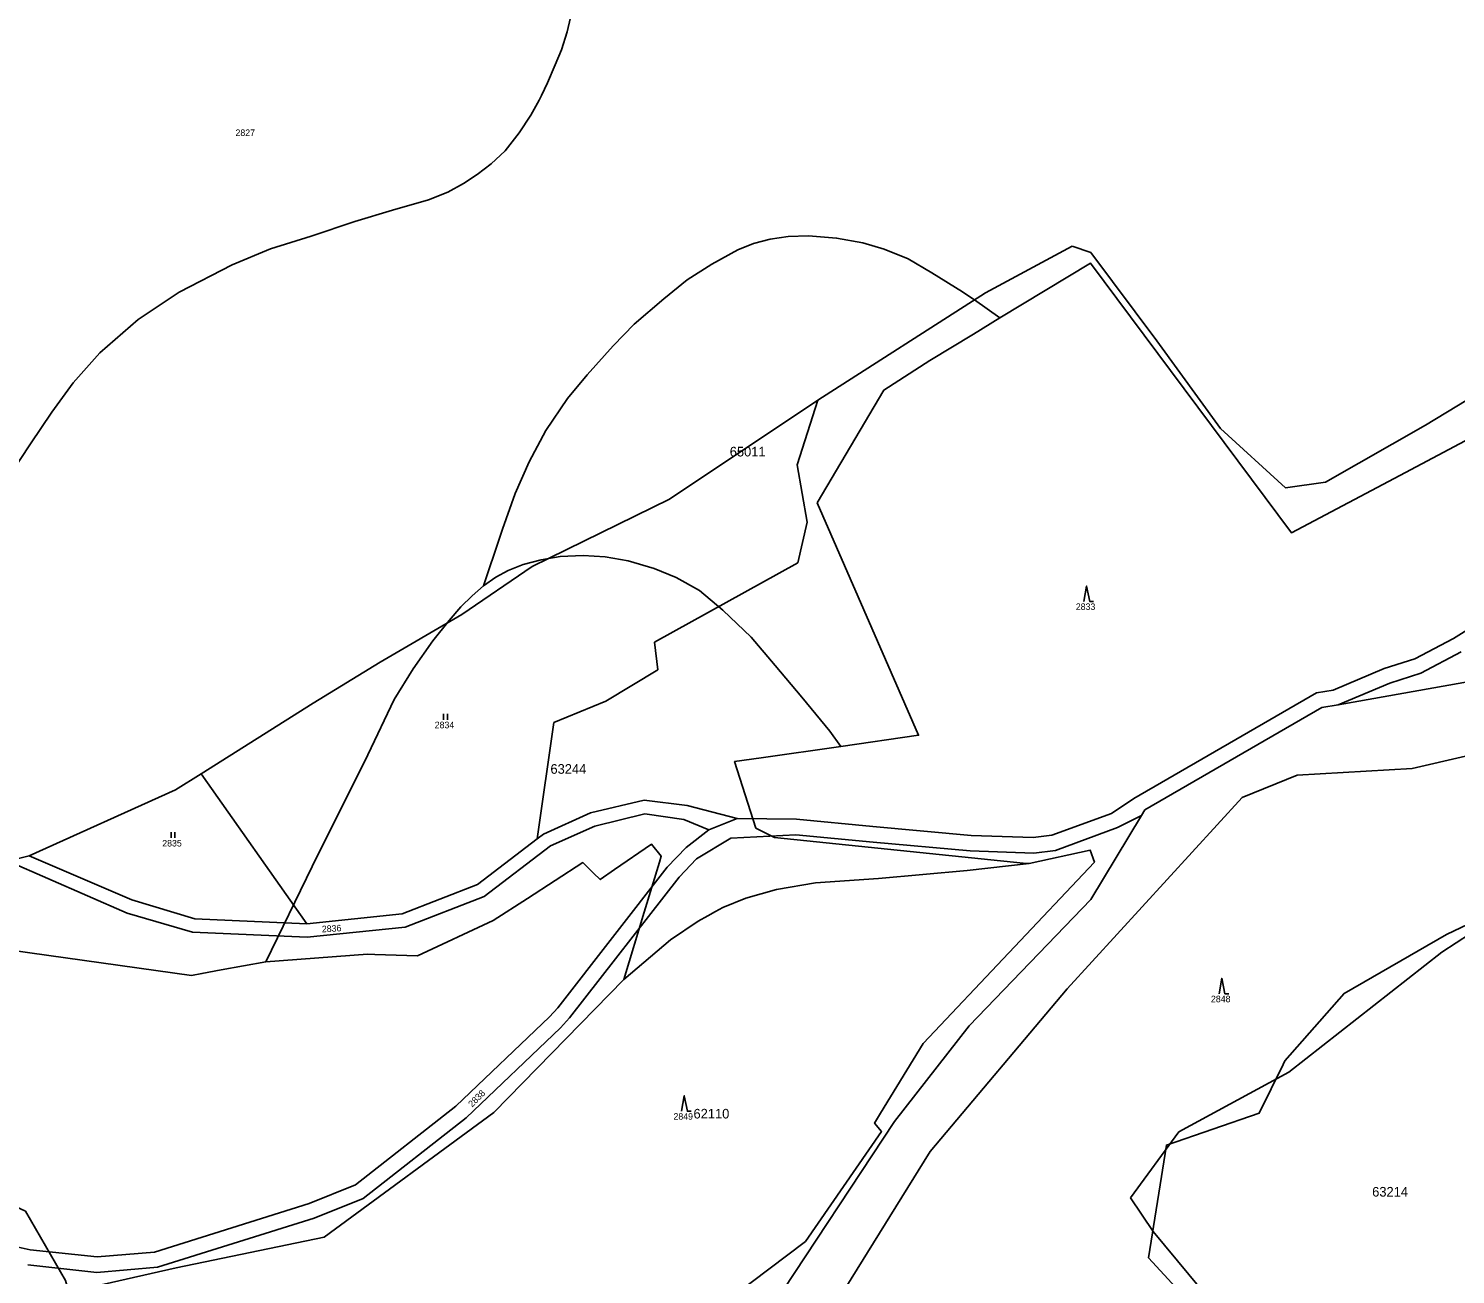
# Model space of a CAD drawing. Extents: x -546762 to -540209, y -1046851 to -1035694.
# Drawn here: x -543066.9 to -542696.6, y -1038508.7 to -1038185.3 of the extents above; entities that cross this region are included whole.
import ezdxf

# ---------------------------------------------------------------- set-up
doc = ezdxf.new("R2010")
doc.units = 0
for name, color, linetype in [('Vrstva 1', 7, 'Continuous'), ('Vrstva 18', 7, 'Continuous'), ('Vrstva 25', 7, 'Continuous'), ('Vrstva 52', 7, 'Continuous'), ('Vrstva 53', 7, 'Continuous')]:
    doc.layers.add(name, color=color, linetype=linetype)

msp = doc.modelspace()

# ---------------------------------------------------------------- linework, layer by layer
at = {"layer": 'Vrstva 1'}
for points in [[(-542796.14, -1038241.81), (-542818.58, -1038253.93)], [(-542791.23, -1038243.51), (-542796.14, -1038241.81)], [(-542774.1, -1038266.36), (-542791.23, -1038243.51)], [(-542818.58, -1038253.93), (-542862.11, -1038281.81)], [(-542757.62, -1038289.13), (-542774.1, -1038266.36)], [(-542682.83, -1038275.23), (-542704.38, -1038288.26)], [(-542862.11, -1038281.81), (-542900.64, -1038307.52)], [(-542867.44, -1038298.57), (-542862.11, -1038281.81)], [(-542740.76, -1038304.53), (-542757.62, -1038289.13)], [(-542704.38, -1038288.26), (-542730.34, -1038303.12)], [(-542864.85, -1038313.47), (-542867.44, -1038298.57)], [(-542730.34, -1038303.12), (-542740.76, -1038304.53)], [(-542900.64, -1038307.52), (-542936.23, -1038324.95)], [(-542867.34, -1038324.06), (-542864.85, -1038313.47)], [(-542936.23, -1038324.95), (-542954.52, -1038337.43)], [(-542904.49, -1038344.57), (-542867.34, -1038324.06)], [(-542697.18, -1038343.66), (-542675.25, -1038330)], [(-542954.52, -1038337.43), (-542975.68, -1038349.78)], [(-542903.65, -1038351.83), (-542904.49, -1038344.57)], [(-542707.16, -1038348.96), (-542697.18, -1038343.66)], [(-542695.17, -1038347.15), (-542705.6, -1038352.68)], [(-542975.68, -1038349.78), (-542993.06, -1038360.44)], [(-542917.17, -1038359.89), (-542903.65, -1038351.83)], [(-542728.33, -1038357.03), (-542715.1, -1038351.45)], [(-542715.1, -1038351.45), (-542707.16, -1038348.96)], [(-542690.54, -1038354.4), (-542727.09, -1038360.87)], [(-542713.71, -1038355.23), (-542727.09, -1038360.87)], [(-542705.6, -1038352.68), (-542713.71, -1038355.23)], [(-542780.13, -1038385.18), (-542732.67, -1038357.79)], [(-542732.67, -1038357.79), (-542728.33, -1038357.03)], [(-542993.06, -1038360.44), (-543022.19, -1038378.78)], [(-542930.64, -1038365.46), (-542917.17, -1038359.89)], [(-542731.28, -1038361.61), (-542777.24, -1038388.13)], [(-542727.09, -1038360.87), (-542731.28, -1038361.61)], [(-542934.93, -1038395.68), (-542930.64, -1038365.46)], [(-542707.87, -1038377.44), (-542664.11, -1038367.3)], [(-542737.7, -1038379.1), (-542707.87, -1038377.44)], [(-543028.79, -1038382.94), (-543022.19, -1038378.78)], [(-543022.19, -1038378.78), (-542994.77, -1038417.71)], [(-542751.98, -1038384.92), (-542737.7, -1038379.1)], [(-543066.75, -1038400.04), (-543028.79, -1038382.94)], [(-542797.4, -1038434.57), (-542751.98, -1038384.92)], [(-542785.92, -1038389.06), (-542780.13, -1038385.18)], [(-542921.14, -1038388.93), (-542933.27, -1038394.41)], [(-542907.17, -1038385.59), (-542921.14, -1038388.93)], [(-542919.98, -1038392.33), (-542906.97, -1038389.15)], [(-542895.98, -1038387.02), (-542907.17, -1038385.59)], [(-542906.97, -1038389.15), (-542896.85, -1038390.6)], [(-542883.09, -1038390.35), (-542895.98, -1038387.02)], [(-542801.39, -1038394.74), (-542785.92, -1038389.06)], [(-542777.24, -1038388.13), (-542778.14, -1038389.62)], [(-542931.46, -1038397.44), (-542919.98, -1038392.33)], [(-542896.85, -1038390.6), (-542890.43, -1038393.32)], [(-542890.43, -1038393.32), (-542883.09, -1038390.35)], [(-542883.09, -1038390.35), (-542867.63, -1038390.59)], [(-542867.63, -1038390.59), (-542847.88, -1038392.42)], [(-542847.88, -1038392.42), (-542822.36, -1038394.77)], [(-542784.31, -1038392.75), (-542800.44, -1038398.67)], [(-542778.14, -1038389.62), (-542791.26, -1038411.39)], [(-542778.14, -1038389.62), (-542784.31, -1038392.75)], [(-542934.93, -1038395.68), (-542950.44, -1038407.53)], [(-542933.27, -1038394.41), (-542934.93, -1038395.68)], [(-542896.26, -1038397.87), (-542890.43, -1038393.32)], [(-542884.65, -1038395.48), (-542893.56, -1038400.86)], [(-542867.85, -1038394.61), (-542884.65, -1038395.48)], [(-542847.79, -1038396.48), (-542867.85, -1038394.61)], [(-542822.61, -1038398.78), (-542847.79, -1038396.48)], [(-542822.36, -1038394.77), (-542806.2, -1038395.33)], [(-542806.2, -1038395.33), (-542801.39, -1038394.74)], [(-543066.75, -1038400.04), (-543072.25, -1038401.45)], [(-543040.13, -1038411.51), (-543066.75, -1038400.04)], [(-542948.72, -1038410.61), (-542931.46, -1038397.44)], [(-542901.18, -1038403.01), (-542896.26, -1038397.87)], [(-542806.02, -1038399.36), (-542822.61, -1038398.78)], [(-542800.44, -1038398.67), (-542806.02, -1038399.36)], [(-543072.25, -1038401.45), (-543041.38, -1038414.93)], [(-542929.6, -1038439.51), (-542901.18, -1038403.01)], [(-542893.56, -1038400.86), (-542898.13, -1038405.64)], [(-542950.44, -1038407.53), (-542970.02, -1038415.11)], [(-542898.13, -1038405.64), (-542926.53, -1038442.11)], [(-542969.2, -1038418.55), (-542948.72, -1038410.61)], [(-542791.26, -1038411.39), (-542822.88, -1038444.17)], [(-542700.21, -1038425.08), (-542677.83, -1038410.5)], [(-543041.38, -1038414.93), (-543024.4, -1038419.87)], [(-543023.82, -1038416.39), (-543040.13, -1038411.51)], [(-542994.77, -1038417.71), (-543023.82, -1038416.39)], [(-542970.02, -1038415.11), (-542994.77, -1038417.71)], [(-542994.67, -1038421.21), (-542969.2, -1038418.55)], [(-543024.4, -1038419.87), (-542994.67, -1038421.21)], [(-542739.88, -1038456.23), (-542700.21, -1038425.08)], [(-542832.95, -1038476.83), (-542797.4, -1038434.57)], [(-542931.78, -1038441.88), (-542929.6, -1038439.51)], [(-542956.02, -1038465.03), (-542931.78, -1038441.88)], [(-542928.91, -1038444.7), (-542953.39, -1038468.07)], [(-542926.53, -1038442.11), (-542928.91, -1038444.7)], [(-542822.88, -1038444.17), (-542842.25, -1038469.03)], [(-542768.42, -1038471.73), (-542739.88, -1038456.23)], [(-542982.13, -1038485.47), (-542956.02, -1038465.03)], [(-542953.39, -1038468.07), (-542980.1, -1038488.98)], [(-542842.25, -1038469.03), (-542873.94, -1038517.13)], [(-542781.01, -1038488.81), (-542768.42, -1038471.73)], [(-542860.79, -1038521.73), (-542832.95, -1038476.83)], [(-542994.15, -1038490.33), (-542982.13, -1038485.47)], [(-542980.1, -1038488.98), (-542992.79, -1038494.12)], [(-542775.06, -1038497.57), (-542781.01, -1038488.81)], [(-543034.25, -1038502.89), (-542994.15, -1038490.33)], [(-542992.79, -1038494.12), (-543033.47, -1038506.86)], [(-543082.94, -1038498.73), (-543066.51, -1038502.29)], [(-542756.55, -1038519.9), (-542775.06, -1038497.57)], [(-543066.51, -1038502.29), (-543049.16, -1038504.14)], [(-543049.16, -1038504.14), (-543034.25, -1038502.89)], [(-543049.21, -1038508.18), (-543067.15, -1038506.26)], [(-543033.47, -1038506.86), (-543049.21, -1038508.18)]]:
    msp.add_lwpolyline(points, dxfattribs=at)
at = {"layer": 'Vrstva 25'}
for p, q in [((-542959.24, -1038364.74), (-542959.24, -1038363.24)), ((-542958.24, -1038364.74), (-542958.24, -1038363.24)), ((-543029.95, -1038395.43), (-543029.95, -1038393.93)), ((-543028.95, -1038395.43), (-543028.95, -1038393.93))]:
    msp.add_line(p, q, dxfattribs=at)
for points in [[(-542793.06, -1038334.04), (-542792.36, -1038330.04), (-542791.56, -1038334.04), (-542790.56, -1038334.04)], [(-542757.98, -1038435.85), (-542757.28, -1038431.85), (-542756.48, -1038435.85), (-542755.48, -1038435.85)], [(-542897.46, -1038466.35), (-542896.76, -1038462.35), (-542895.96, -1038466.35), (-542894.96, -1038466.35)]]:
    msp.add_lwpolyline(points, dxfattribs=at)
at = {"layer": 'Vrstva 52'}
for points in [[(-542814.84, -1038260.47), (-542791.36, -1038246.2), (-542739.18, -1038316.25), (-542709.61, -1038300.57), (-542687.09, -1038288.63), (-542661.06, -1038275.2), (-542644.88, -1038210.79), (-542653.5, -1038198.63), (-542667.1, -1038179.44), (-542648.82, -1038167.31), (-542628.21, -1038149.33), (-542634.67, -1038182.85), (-542629.06, -1038194.52), (-542624.17, -1038204.71), (-542609.2, -1038244.78)], [(-543071.63, -1038301.03), (-543066.4, -1038293.11), (-543060.88, -1038284.89), (-543055.35, -1038277.27), (-543048.48, -1038269.5), (-543038.47, -1038260.83), (-543027.87, -1038253.81), (-543014.13, -1038246.64), (-543004.18, -1038242.49), (-542993.58, -1038239.2), (-542982.23, -1038235.46), (-542972.52, -1038232.47), (-542963.11, -1038229.78), (-542958.12, -1038227.81), (-542954.11, -1038225.59), (-542950.52, -1038223.2), (-542946.85, -1038220.47), (-542943.27, -1038217.05), (-542939.6, -1038212.44), (-542936.61, -1038207.83), (-542934.39, -1038203.9), (-542933.84, -1038202.75), (-542932.25, -1038199.43), (-542930.29, -1038194.76), (-542928.67, -1038190.83), (-542927.14, -1038186.22), (-542925.66, -1038179.87)], [(-542814.84, -1038260.47), (-542821.49, -1038255.8), (-542823.46, -1038254.42), (-542824.54, -1038253.66), (-542832.56, -1038248.71), (-542838.7, -1038245.12), (-542844.94, -1038242.64), (-542850.4, -1038240.94), (-542857.23, -1038239.74), (-542864.57, -1038239.14), (-542869.77, -1038239.31), (-542874.47, -1038240), (-542878.82, -1038241.11), (-542882.85, -1038242.77), (-542889.58, -1038246.51), (-542896, -1038250.54), (-542902.12, -1038255.48), (-542909.74, -1038262.05), (-542915.27, -1038267.73), (-542921.99, -1038275.2), (-542927.07, -1038281.33), (-542932.74, -1038289.7), (-542937.07, -1038297.77), (-542940.66, -1038305.99), (-542943.95, -1038315.26), (-542944.57, -1038317.1), (-542948.88, -1038329.98)], [(-542862.31, -1038308.41), (-542844.95, -1038279.2), (-542833.03, -1038271.53), (-542821.71, -1038264.65), (-542814.84, -1038260.47)], [(-542856.16, -1038371.68), (-542835.98, -1038368.79), (-542862.31, -1038308.41)], [(-542948.88, -1038329.98), (-542945.72, -1038327.76), (-542942.48, -1038325.97), (-542938.55, -1038324.43), (-542933.94, -1038323.24), (-542928.99, -1038322.38), (-542923.02, -1038322.13), (-542917.3, -1038322.47), (-542911.32, -1038323.49), (-542904.58, -1038325.46), (-542898.86, -1038327.85), (-542892.8, -1038331.18), (-542886.76, -1038336.32), (-542879.44, -1038343.34), (-542873.16, -1038350.67), (-542866.29, -1038358.89), (-542858.97, -1038367.7), (-542856.16, -1038371.68)], [(-542948.88, -1038329.98), (-542951.78, -1038332.55), (-542954.77, -1038335.45), (-542957.75, -1038338.95), (-542962.01, -1038344.23), (-542967.09, -1038351.55), (-542972.02, -1038359.47), (-542978.89, -1038373.82), (-542993.38, -1038402.81), (-543005.4, -1038427.54)], [(-542873.37, -1038395.28), (-542878.2, -1038392.88), (-542883.7, -1038375.62), (-542876.84, -1038374.64), (-542856.16, -1038371.68)], [(-542807.29, -1038402.09), (-542808.79, -1038401.94), (-542873.37, -1038395.28)], [(-543005.4, -1038427.54), (-542978.97, -1038425.61), (-542977.07, -1038425.66), (-542965.97, -1038425.98), (-542946.41, -1038416.86), (-542937.49, -1038411.1), (-542923.13, -1038401.83), (-542920.32, -1038404.55), (-542918.6, -1038406.21), (-542914.87, -1038403.64), (-542905.27, -1038397.05), (-542902.76, -1038400.19), (-542903.22, -1038401.7), (-542907.16, -1038414.7), (-542912.45, -1038432.16)], [(-542865.34, -1038500.14), (-542845.61, -1038471.61), (-542847.39, -1038469.41), (-542845.85, -1038466.88), (-542834.81, -1038448.77), (-542790.33, -1038401.68), (-542791.41, -1038398.63), (-542807.29, -1038402.09)], [(-542912.45, -1038432.16), (-542900.32, -1038421.83), (-542893.15, -1038417.05), (-542890.7, -1038415.68), (-542888.64, -1038414.53), (-542886.73, -1038413.46), (-542880.76, -1038411.07), (-542872.84, -1038408.83), (-542862.68, -1038407.04), (-542846.4, -1038405.99), (-542823.4, -1038403.9), (-542807.29, -1038402.09)], [(-543263.03, -1038472.23), (-543250.1, -1038478.12), (-543246.54, -1038480.4), (-543231.45, -1038490.04), (-543164.36, -1038432.83), (-543158.92, -1038428.19), (-543132.38, -1038429.44), (-543105.34, -1038418.33), (-543080.91, -1038423.27), (-543024.69, -1038431.13), (-543021.95, -1038430.62), (-543016.98, -1038429.69), (-543005.4, -1038427.54)], [(-542687.72, -1038415.16), (-542698.94, -1038420.48), (-542725.54, -1038435.79), (-542740.92, -1038453.31), (-542741.35, -1038454.19), (-542747.57, -1038466.86), (-542771.63, -1038475.16), (-542776.28, -1038504.44), (-542756.08, -1038526.38), (-542754.14, -1038528.49), (-542759.81, -1038529.6)], [(-542912.45, -1038432.16), (-542946.17, -1038466.68), (-542990.21, -1038499.06), (-543028.67, -1038507.04), (-543056.48, -1038513.32), (-543057.35, -1038510.27), (-543067.77, -1038492.27), (-543090.66, -1038481.63), (-543127.25, -1038484.21), (-543150.42, -1038511.38), (-543175.81, -1038521.33), (-543188.66, -1038530.47), (-543186.57, -1038531.98), (-543161.63, -1038550.02), (-543154.1, -1038555.47), (-543148.54, -1038559.49), (-543141.66, -1038560.78), (-543100.26, -1038568.53)], [(-542905.15, -1038539.57), (-542893.48, -1038521.45), (-542865.34, -1038500.14)]]:
    msp.add_lwpolyline(points, dxfattribs=at)

# ---------------------------------------------------------------- texts
at = {"layer": 'Vrstva 18'}
for s, p in [('2827', (-543013.24, -1038213.24)), ('2833', (-542795.16, -1038336.25)), ('2834', (-542961.54, -1038366.95)), ('2835', (-543032.25, -1038397.64)), ('2848', (-542760.08, -1038438.06)), ('2849', (-542899.57, -1038468.56))]:
    msp.add_text(s, height=1.7, dxfattribs=at).set_placement(p)
for s, rotation, p in [('2836', 3.2552, (-542990.78, -1038419.93)), ('2838', 45.0239, (-542951.84, -1038465.41))]:
    msp.add_text(s, height=1.7, rotation=rotation, dxfattribs=at).set_placement(p)
at = {"layer": 'Vrstva 53'}
for s, p in [('65011', (-542884.97, -1038296.41)), ('63244', (-542931.5, -1038378.77)), ('62110', (-542894.38, -1038468.24)), ('63214', (-542718.25, -1038488.51))]:
    msp.add_text(s, height=2.5, dxfattribs=at).set_placement(p)

doc.saveas('drawing.dxf')
